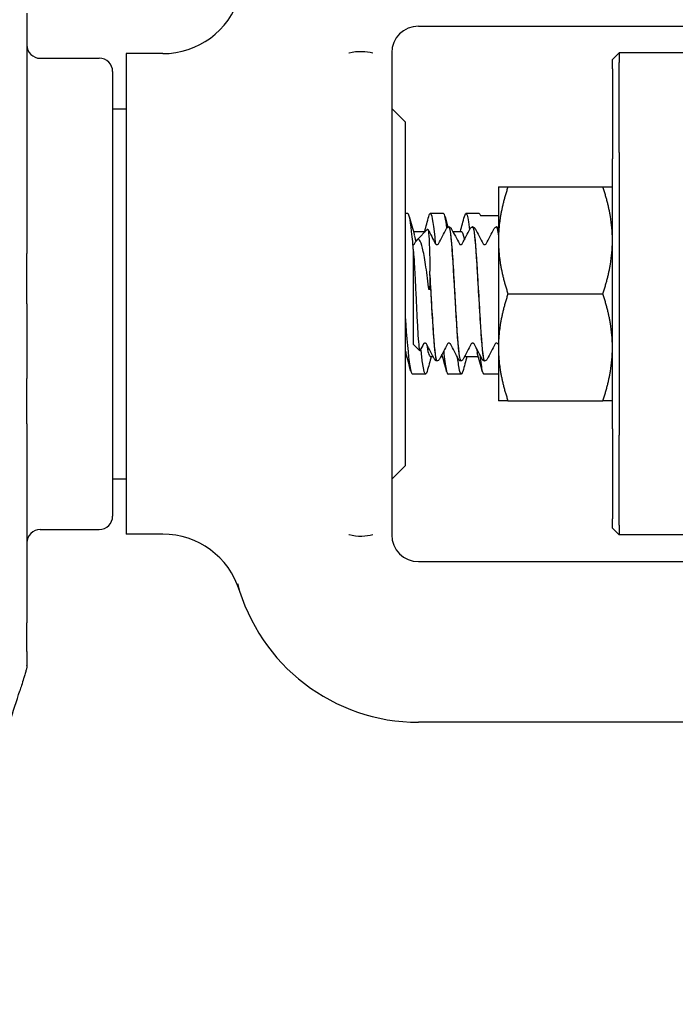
# Model space of a CAD drawing. Header units: inches. Extents: x 18 to 846, y -67 to 561.
# Tile 336 of 656: x 317.76 to 319.29, y 508.61 to 510.91. Entities that reach past the tile are written whole.
import ezdxf

# ---------------------------------------------------------------- set-up
doc = ezdxf.new("R2010")
doc.units = ezdxf.units.IN
doc.header["$LTSCALE"] = 24
doc.header["$MEASUREMENT"] = 0
doc.layers.add('Dimension (ANSI)', color=7, linetype='Continuous', lineweight=25)
doc.layers.add('Visible (ANSI)', color=7, linetype='Continuous', lineweight=30)
doc.styles.add('Note Text (ANSI)', font='tahoma.ttf')
doc.dimstyles.new('SB Fraction-16 (ANSI)', dxfattribs={"dimscale": 24, "dimtxt": 0.125, "dimasz": 0.098425, "dimexe": 0.125, "dimexo": 0.0625, "dimgap": 0.031496, "dimtad": 0, "dimtih": 1, "dimtoh": 1, "dimdec": 4, "dimrnd": 1e-08, "dimzin": 0, "dimdsep": 46, "dimlunit": 5, "dimtxsty": 'Note Text (ANSI)', "dimcen": 0.09, "dimdle": 0.393701, "dimclrd": 256, "dimclre": 256, "dimclrt": 256, "dimadec": 0, "dimazin": 3, "dimtfac": 0.96, "dimtofl": 0, "dimtmove": 0, "dimatfit": 3, "dimfxl": 1, "dimfrac": 2, "dimtolj": 1, "dimtzin": 12, "dimlwd": -1, "dimlwe": -1, "dimarcsym": 0})

# ---------------------------------------------------------------- blocks, each defined once
blk = doc.blocks.new('*D18')
at = {"layer": 'Defpoints', "color": 0, "transparency": 16777216}
for p in [(331.6784, 544.0067), (242.8595, 406.0067), (331.6784, 406.0067)]:
    blk.add_point(p, dxfattribs=at)
at = {"layer": 'Dimension (ANSI)', "transparency": 16777216}
for p, q in [((330.1784, 544.0067), (239.8595, 544.0067)), ((242.8595, 541.6445), (242.8595, 486.3311)), ((242.8595, 408.3689), (242.8595, 481.6823)), ((330.1784, 406.0067), (239.8595, 406.0067))]:
    blk.add_line(p, q, dxfattribs=at)
for points in [[(242.4658, 541.6445), (243.2532, 541.6445), (242.8595, 544.0067)], [(242.4658, 408.3689), (243.2532, 408.3689), (242.8595, 406.0067)]]:
    blk.add_solid(points, dxfattribs=at)
at = {"layer": 'Dimension (ANSI)', "transparency": 16777216, "insert": (239.783, 485.5752), "char_height": 3, "attachment_point": 1, "style": 'Note Text (ANSI)'}
blk.add_mtext('\\A1;138', dxfattribs=at)

msp = doc.modelspace()

# ---------------------------------------------------------------- linework, layer by layer
at = {"layer": 'Visible (ANSI)'}
for p, q in [((317.77814, 510.92611), (317.77814, 510.36549)), ((318.69189, 510.89599), (319.74189, 510.89599)), ((318.00939, 510.83182), (318.00939, 509.71017)), ((318.09515, 510.83182), (318.00939, 510.83182)), ((318.62939, 510.83349), (318.62939, 510.7327)), ((319.14439, 510.81787), (319.16001, 510.83349)), ((319.16001, 510.83349), (319.16001, 510.81099)), ((319.42807, 510.83349), (319.16001, 510.83349)), ((317.80939, 510.82099), (317.94689, 510.82099)), ((319.14439, 510.79599), (319.14439, 510.81787)), ((319.16001, 510.60099), (319.16001, 510.81099)), ((317.97814, 510.78974), (317.97814, 509.75224)), ((319.14439, 510.79599), (319.14439, 510.58599)), ((318.62939, 510.7327), (318.62939, 509.80929)), ((317.97814, 510.70274), (318.00939, 510.70274)), ((318.66064, 510.67224), (318.62939, 510.70349)), ((318.66064, 510.67224), (318.66064, 509.86974)), ((319.16001, 510.60099), (319.16001, 509.94099)), ((319.14439, 509.95599), (319.14439, 510.58599)), ((318.87839, 510.52099), (318.87839, 510.39599)), ((318.90072, 510.52099), (319.12206, 510.52099)), ((318.66689, 510.45849), (318.66064, 510.45849)), ((318.75022, 510.45849), (318.71933, 510.45849)), ((318.83355, 510.45849), (318.80266, 510.45849)), ((318.83651, 510.45386), (318.87839, 510.45386)), ((318.67989, 510.41682), (318.70795, 510.41682)), ((318.68844, 510.39732), (318.71314, 510.42201)), ((318.76312, 510.42724), (318.76254, 510.42724)), ((318.77196, 510.41682), (318.79189, 510.41682)), ((318.81873, 510.42724), (318.81815, 510.42724)), ((318.87434, 510.42724), (318.87376, 510.42724)), ((318.67939, 510.37507), (318.67939, 510.38606)), ((318.67939, 510.38606), (318.67941, 510.38606)), ((318.87839, 510.39599), (318.87839, 510.14599)), ((317.77814, 510.24773), (317.77814, 510.36549)), ((318.67939, 510.37507), (318.67939, 510.15372)), ((318.71837, 510.31391), (318.71837, 510.32369)), ((318.90072, 510.27099), (319.12206, 510.27099)), ((317.77814, 510.24773), (317.77814, 510.07374)), ((318.67939, 510.15372), (318.69485, 510.13826)), ((318.87839, 510.14599), (318.87839, 510.02099)), ((318.66064, 510.12516), (318.66466, 510.12516)), ((318.71933, 510.12516), (318.72589, 510.12516)), ((318.73531, 510.11474), (318.73473, 510.11474)), ((318.74416, 510.12516), (318.74799, 510.12516)), ((318.79092, 510.11474), (318.79034, 510.11474)), ((318.80266, 510.12516), (318.83133, 510.12516)), ((318.84654, 510.11474), (318.84595, 510.11474)), ((317.77814, 509.96774), (317.77814, 510.07374)), ((318.70855, 510.08349), (318.67766, 510.08349)), ((318.79189, 510.08349), (318.761, 510.08349)), ((318.87839, 510.08349), (318.84433, 510.08349)), ((318.90072, 510.02099), (319.12206, 510.02099)), ((317.77814, 509.96774), (317.77814, 509.50279)), ((319.14439, 509.95599), (319.14439, 509.74599)), ((319.16001, 509.73099), (319.16001, 509.94099)), ((318.66064, 509.86974), (318.62939, 509.83849)), ((317.97814, 509.83924), (318.00939, 509.83924)), ((318.62939, 509.80929), (318.62939, 509.70849)), ((319.14439, 509.72412), (319.14439, 509.74599)), ((317.80939, 509.72099), (317.94689, 509.72099)), ((319.14439, 509.72412), (319.16001, 509.70849)), ((319.16001, 509.73099), (319.16001, 509.70849)), ((318.09515, 509.71017), (318.00939, 509.71017)), ((319.42807, 509.70849), (319.16001, 509.70849)), ((318.69189, 509.64599), (319.74189, 509.64599)), ((317.77814, 509.43651), (317.77814, 509.50279)), ((317.77814, 509.43651), (317.77814, 509.40399)), ((317.77814, 509.4038), (317.77814, 509.40399)), ((319.74189, 509.27099), (318.69189, 509.27099))]:
    msp.add_line(p, q, dxfattribs=at)
for centre, radius, start, end in [((318.09515, 511.01932), 0.1875, 270, 342.70338), ((318.69189, 510.83349), 0.0625, 90, 180), ((317.80939, 510.85224), 0.03125, 180, 270), ((317.94689, 510.78974), 0.03125, 0, 90), ((317.94689, 509.75224), 0.03125, 270, 0), ((317.80939, 509.68974), 0.03125, 90, 180), ((318.09515, 509.52267), 0.1875, 17.29662, 90), ((318.69189, 509.70849), 0.0625, 180, 270), ((318.69189, 509.70849), 0.4375, 195.01817, 270)]:
    msp.add_arc(centre, radius, start, end, dxfattribs=at)
for points, knots in [([(318.52967, 510.83349), (318.52994, 510.83357), (318.53021, 510.83365), (318.53937, 510.83625), (318.54927, 510.8374), (318.56878, 510.83686), (318.57735, 510.83551), (318.58531, 510.83359), (318.58551, 510.83354), (318.58571, 510.83349)], [-0.00218083, -0.00218083, -0.00218083, -0.00218083, 0, 0, 0.07189637, 0.07189637, 0.13644606, 0.13644606, 0.13811703, 0.13811703, 0.13811703, 0.13811703]), ([(318.67939, 510.38116), (318.67867, 510.3894), (318.67795, 510.39715), (318.67723, 510.40429), (318.67378, 510.43857), (318.67034, 510.45817), (318.66689, 510.45842)], [-139.17255455, -139.17255455, -139.17255455, -139.17255455, -139.0100536, -139.0100536, -139.0100536, -138.23007676, -138.23007676, -138.23007676, -138.23007676]), ([(318.71579, 510.45159), (318.71718, 510.45687), (318.71858, 510.45922), (318.71997, 510.45827), (318.7237, 510.45574), (318.72744, 510.42952), (318.73117, 510.38856)], [137.9630926, 137.9630926, 137.9630926, 137.9630926, 138.2781439, 138.2781439, 138.2781439, 139.122964, 139.122964, 139.122964, 139.122964]), ([(318.79912, 510.45153), (318.80093, 510.45831), (318.80274, 510.46022), (318.80454, 510.45662), (318.80678, 510.45215), (318.80902, 510.43929), (318.81125, 510.42027)], [144.2462779, 144.2462779, 144.2462779, 144.2462779, 144.6548473, 144.6548473, 144.6548473, 145.16076334, 145.16076334, 145.16076334, 145.16076334]), ([(318.68215, 510.40841), (318.6831, 510.40501), (318.68405, 510.40056), (318.685, 510.39506), (318.68514, 510.39428), (318.68527, 510.39348), (318.68541, 510.39266)], [138.56823042, 138.56823042, 138.56823042, 138.56823042, 138.78339549, 138.78339549, 138.78339549, 138.8139231, 138.8139231, 138.8139231, 138.8139231]), ([(318.71314, 510.42201), (318.71319, 510.42207), (318.71324, 510.4221), (318.71406, 510.42233), (318.71481, 510.41864), (318.71556, 510.4113)], [-0.16191336, -0.16191336, -0.16191336, -0.16191336, -0.15127467, -0.15127467, 0, 0, 0, 0]), ([(318.71556, 510.4113), (318.71598, 510.4072), (318.71636, 510.40194), (318.71702, 510.38924), (318.71732, 510.38179), (318.718, 510.35901), (318.71831, 510.34205), (318.71837, 510.32369)], [-0.3187664, -0.3187664, -0.3187664, -0.3187664, -0.23449039, -0.23449039, -0.1487662, -0.1487662, 0, 0, 0, 0]), ([(318.75719, 510.42351), (318.75753, 510.42414), (318.75793, 510.42481), (318.75906, 510.42591), (318.75956, 510.42631), (318.76085, 510.42696), (318.76167, 510.4272), (318.76251, 510.42724)], [0, 0, 0, 0, 0.022095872, 0.022095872, 0.033561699, 0.033561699, 0.045438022, 0.045438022, 0.045438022, 0.045438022]), ([(318.76251, 510.42708), (318.76469, 510.42694), (318.76688, 510.4126), (318.76906, 510.38672), (318.77187, 510.35335), (318.77468, 510.30166), (318.7775, 510.25235), (318.78031, 510.20304), (318.78312, 510.15741), (318.78594, 510.1337), (318.78741, 510.12132), (318.78887, 510.11509), (318.79034, 510.11507)], [9.4219171, 9.4219171, 9.4219171, 9.4219171, 10.1615232, 10.1615232, 10.1615232, 11.1151899, 11.1151899, 11.1151899, 12.0686082, 12.0686082, 12.0686082, 12.5663706, 12.5663706, 12.5663706, 12.5663706]), ([(318.79095, 510.115), (318.78909, 510.11507), (318.78723, 510.12522), (318.78537, 510.14448), (318.78253, 510.17395), (318.77969, 510.22397), (318.77684, 510.27416), (318.77401, 510.32407), (318.77119, 510.3728), (318.76836, 510.40066), (318.76661, 510.41786), (318.76487, 510.42682), (318.76312, 510.42695)], [-18.8524168, -18.8524168, -18.8524168, -18.8524168, -18.2223022, -18.2223022, -18.2223022, -17.2584859, -17.2584859, -17.2584859, -16.2999201, -16.2999201, -16.2999201, -15.7079633, -15.7079633, -15.7079633, -15.7079633]), ([(318.76314, 510.42724), (318.76428, 510.42718), (318.76534, 510.42676), (318.76681, 510.42578), (318.7673, 510.42525), (318.768, 510.42433), (318.76825, 510.42391), (318.76846, 510.42351)], [0, 0, 0, 0, 0.015967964, 0.015967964, 0.031253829, 0.031253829, 0.045415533, 0.045415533, 0.045415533, 0.045415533]), ([(318.8128, 510.42351), (318.81314, 510.42414), (318.81354, 510.42481), (318.81468, 510.42591), (318.81517, 510.42631), (318.81646, 510.42696), (318.81728, 510.4272), (318.81812, 510.42724)], [0, 0, 0, 0, 0.022095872, 0.022095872, 0.033561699, 0.033561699, 0.045438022, 0.045438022, 0.045438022, 0.045438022]), ([(318.81812, 510.42713), (318.81864, 510.42721), (318.81915, 510.4265), (318.81967, 510.42494), (318.82248, 510.41646), (318.82529, 510.38322), (318.8281, 510.33849), (318.83091, 510.29377), (318.83371, 510.23874), (318.83652, 510.19535), (318.83933, 510.15198), (318.84214, 510.12138), (318.84495, 510.11575), (318.84528, 510.11508), (318.84562, 510.11477), (318.84595, 510.1148)], [15.7051024, 15.7051024, 15.7051024, 15.7051024, 15.879856, 15.879856, 15.879856, 16.8320759, 16.8320759, 16.8320759, 17.7840647, 17.7840647, 17.7840647, 18.7358252, 18.7358252, 18.7358252, 18.8495559, 18.8495559, 18.8495559, 18.8495559]), ([(318.84656, 510.11492), (318.84588, 510.11481), (318.8452, 510.11607), (318.84452, 510.11878), (318.84168, 510.13009), (318.83885, 510.16634), (318.83601, 510.2128), (318.83318, 510.25915), (318.83035, 510.3144), (318.82752, 510.35625), (318.8247, 510.398), (318.82188, 510.42528), (318.81906, 510.42713), (318.81895, 510.42721), (318.81884, 510.42724), (318.81873, 510.42723)], [-25.1356021, -25.1356021, -25.1356021, -25.1356021, -24.9048316, -24.9048316, -24.9048316, -23.9435311, -23.9435311, -23.9435311, -22.9847675, -22.9847675, -22.9847675, -22.0283448, -22.0283448, -22.0283448, -21.9911486, -21.9911486, -21.9911486, -21.9911486]), ([(318.81876, 510.42724), (318.81989, 510.42718), (318.82095, 510.42676), (318.82242, 510.42578), (318.82291, 510.42525), (318.82361, 510.42433), (318.82386, 510.42391), (318.82407, 510.42351)], [0, 0, 0, 0, 0.015967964, 0.015967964, 0.031253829, 0.031253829, 0.045415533, 0.045415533, 0.045415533, 0.045415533]), ([(318.86842, 510.42351), (318.86875, 510.42414), (318.86915, 510.42481), (318.87029, 510.42591), (318.87078, 510.42631), (318.87207, 510.42696), (318.87289, 510.4272), (318.87373, 510.42724)], [0, 0, 0, 0, 0.022095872, 0.022095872, 0.033561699, 0.033561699, 0.045438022, 0.045438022, 0.045438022, 0.045438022]), ([(318.87839, 510.41119), (318.87834, 510.41155), (318.8783, 510.41191), (318.87825, 510.41226), (318.87695, 510.42208), (318.87564, 510.42695), (318.87434, 510.42692)], [-28.73150298, -28.73150298, -28.73150298, -28.73150298, -28.71588313, -28.71588313, -28.71588313, -28.27433388, -28.27433388, -28.27433388, -28.27433388]), ([(318.87437, 510.42724), (318.8755, 510.42718), (318.87656, 510.42676), (318.87775, 510.42597), (318.8781, 510.42566), (318.87839, 510.42535)], [0, 0, 0, 0, 0.015967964, 0.015967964, 0.025215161, 0.025215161, 0.025215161, 0.025215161]), ([(318.67941, 510.38606), (318.68048, 510.38606), (318.68148, 510.3865), (318.68244, 510.38721), (318.68263, 510.38746), (318.68277, 510.38765), (318.68278, 510.38768), (318.68278, 510.38768)], [0, 0, 0, 0, 0.017919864, 0.017919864, 0.032518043, 0.032518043, 0.040461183, 0.040461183, 0.040461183, 0.040461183]), ([(318.71556, 510.28655), (318.71324, 510.30555), (318.71088, 510.32354), (318.70612, 510.35467), (318.70377, 510.36769), (318.699, 510.38713), (318.69665, 510.39365), (318.69189, 510.39958), (318.68953, 510.39928), (318.6867, 510.39505), (318.68631, 510.39439), (318.68592, 510.39364)], [-0.67634923, -0.67634923, -0.67634923, -0.67634923, -0.52774982, -0.52774982, -0.38555901, -0.38555901, -0.25020713, -0.25020713, -0.12168954, -0.12168954, -0.10119383, -0.10119383, -0.10119383, -0.10119383]), ([(318.73165, 510.38768), (318.73165, 510.38768), (318.73172, 510.38752), (318.73227, 510.38699), (318.73262, 510.38671), (318.73363, 510.38624), (318.73432, 510.38606), (318.73502, 510.38606)], [0.003893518, 0.003893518, 0.003893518, 0.003893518, 0.02135506, 0.02135506, 0.032660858, 0.032660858, 0.044379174, 0.044379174, 0.044379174, 0.044379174]), ([(318.73502, 510.38606), (318.7361, 510.38606), (318.73709, 510.3865), (318.73805, 510.38721), (318.73824, 510.38746), (318.73838, 510.38765), (318.7384, 510.38768), (318.7384, 510.38768)], [0, 0, 0, 0, 0.017919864, 0.017919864, 0.032518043, 0.032518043, 0.040461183, 0.040461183, 0.040461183, 0.040461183]), ([(318.78726, 510.38768), (318.78726, 510.38768), (318.78733, 510.38752), (318.78788, 510.38699), (318.78823, 510.38671), (318.78924, 510.38624), (318.78993, 510.38606), (318.79063, 510.38606)], [0.003893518, 0.003893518, 0.003893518, 0.003893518, 0.02135506, 0.02135506, 0.032660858, 0.032660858, 0.044379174, 0.044379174, 0.044379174, 0.044379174]), ([(318.79063, 510.38606), (318.79171, 510.38606), (318.7927, 510.3865), (318.79366, 510.38721), (318.79385, 510.38746), (318.79399, 510.38765), (318.79401, 510.38768), (318.79401, 510.38768)], [0, 0, 0, 0, 0.017919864, 0.017919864, 0.032518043, 0.032518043, 0.040461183, 0.040461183, 0.040461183, 0.040461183]), ([(318.84287, 510.38768), (318.84287, 510.38768), (318.84294, 510.38752), (318.8435, 510.38699), (318.84384, 510.38671), (318.84485, 510.38624), (318.84554, 510.38606), (318.84624, 510.38606)], [0.003893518, 0.003893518, 0.003893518, 0.003893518, 0.02135506, 0.02135506, 0.032660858, 0.032660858, 0.044379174, 0.044379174, 0.044379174, 0.044379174]), ([(318.84624, 510.38606), (318.84732, 510.38606), (318.84831, 510.3865), (318.84927, 510.38721), (318.84946, 510.38746), (318.8496, 510.38765), (318.84962, 510.38768), (318.84962, 510.38768)], [0, 0, 0, 0, 0.017919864, 0.017919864, 0.032518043, 0.032518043, 0.040461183, 0.040461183, 0.040461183, 0.040461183]), ([(318.67999, 510.36904), (318.68064, 510.36226), (318.68128, 510.35362), (318.68257, 510.33323), (318.68322, 510.32157), (318.68462, 510.2941), (318.68537, 510.27817), (318.68689, 510.24589), (318.68764, 510.22984), (318.68915, 510.19973), (318.6899, 510.18601), (318.69141, 510.16278), (318.69216, 510.15358), (318.69368, 510.14104), (318.69443, 510.13792), (318.69532, 510.13818), (318.69545, 510.13833), (318.69559, 510.13859)], [-2.12179282, -2.12179282, -2.12179282, -2.12179282, -2.02048123, -2.02048123, -1.91755472, -1.91755472, -1.79490964, -1.79490964, -1.67005838, -1.67005838, -1.5430016, -1.5430016, -1.41373999, -1.41373999, -1.28227419, -1.28227419, -1.25834871, -1.25834871, -1.25834871, -1.25834871]), ([(318.73534, 510.11478), (318.73507, 510.11474), (318.7348, 510.11493), (318.73453, 510.11535), (318.7317, 510.11975), (318.72886, 510.1498), (318.72602, 510.19329), (318.72347, 510.23235), (318.72092, 510.2813), (318.71837, 510.32369)], [-12.5692315, -12.5692315, -12.5692315, -12.5692315, -12.4783682, -12.4783682, -12.4783682, -11.5160648, -11.5160648, -11.5160648, -10.6515637, -10.6515637, -10.6515637, -10.6515637]), ([(318.71837, 510.31391), (318.71834, 510.3047), (318.71821, 510.29681), (318.71784, 510.28719), (318.71764, 510.28416), (318.71733, 510.28201), (318.71724, 510.28153), (318.7171, 510.28108), (318.71706, 510.28097), (318.71699, 510.28084), (318.71697, 510.28081), (318.71692, 510.28076), (318.7169, 510.28074), (318.71686, 510.28073), (318.71684, 510.28073), (318.71679, 510.28073), (318.71677, 510.28075), (318.71671, 510.28079), (318.71668, 510.28084), (318.71656, 510.28103), (318.71647, 510.28129), (318.71613, 510.28252), (318.71587, 510.28406), (318.71556, 510.28655)], [-0.17168991, -0.17168991, -0.17168991, -0.17168991, -0.0982332, -0.0982332, -0.0491093, -0.0491093, -0.03761956, -0.03761956, -0.03394059, -0.03394059, -0.03224924, -0.03224924, -0.03117451, -0.03117451, -0.03017054, -0.03017054, -0.0289244, -0.0289244, -0.02683852, -0.02683852, -0.01955178, -0.01955178, 0, 0, 0, 0]), ([(318.71837, 510.31391), (318.72118, 510.26607), (318.724, 510.21189), (318.72682, 510.17311), (318.72946, 510.13682), (318.73209, 510.11492), (318.73473, 510.11476)], [4.4341461, 4.4341461, 4.4341461, 4.4341461, 5.3893637, 5.3893637, 5.3893637, 6.2831853, 6.2831853, 6.2831853, 6.2831853]), ([(318.66064, 510.21793), (318.66429, 510.16848), (318.66795, 510.12552), (318.67161, 510.10272), (318.67362, 510.09012), (318.67564, 510.08382), (318.67766, 510.08382)], [133.8047189, 133.8047189, 133.8047189, 133.8047189, 134.6316542, 134.6316542, 134.6316542, 135.0884841, 135.0884841, 135.0884841, 135.0884841]), ([(318.70722, 510.15593), (318.70614, 510.15593), (318.70515, 510.15548), (318.70419, 510.15478), (318.704, 510.15452), (318.70386, 510.15433), (318.70384, 510.1543), (318.70384, 510.1543)], [0, 0, 0, 0, 0.017919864, 0.017919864, 0.032518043, 0.032518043, 0.040461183, 0.040461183, 0.040461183, 0.040461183]), ([(318.71059, 510.15431), (318.71057, 510.15434), (318.71048, 510.1545), (318.70997, 510.15499), (318.70962, 510.15527), (318.70861, 510.15575), (318.70792, 510.15593), (318.70722, 510.15593)], [0.005742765, 0.005742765, 0.005742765, 0.005742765, 0.02135506, 0.02135506, 0.032660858, 0.032660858, 0.044379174, 0.044379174, 0.044379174, 0.044379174]), ([(318.76283, 510.15593), (318.76175, 510.15593), (318.76076, 510.15548), (318.7598, 510.15478), (318.75961, 510.15452), (318.75947, 510.15433), (318.75945, 510.1543), (318.75945, 510.1543)], [0, 0, 0, 0, 0.017919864, 0.017919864, 0.032518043, 0.032518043, 0.040461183, 0.040461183, 0.040461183, 0.040461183]), ([(318.7662, 510.15431), (318.76618, 510.15434), (318.76609, 510.1545), (318.76558, 510.15499), (318.76523, 510.15527), (318.76422, 510.15575), (318.76353, 510.15593), (318.76283, 510.15593)], [0.005742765, 0.005742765, 0.005742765, 0.005742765, 0.02135506, 0.02135506, 0.032660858, 0.032660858, 0.044379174, 0.044379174, 0.044379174, 0.044379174]), ([(318.81844, 510.15593), (318.81737, 510.15593), (318.81637, 510.15548), (318.81541, 510.15478), (318.81522, 510.15452), (318.81508, 510.15433), (318.81507, 510.1543), (318.81507, 510.1543)], [0, 0, 0, 0, 0.017919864, 0.017919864, 0.032518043, 0.032518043, 0.040461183, 0.040461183, 0.040461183, 0.040461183]), ([(318.82181, 510.15431), (318.82179, 510.15434), (318.8217, 510.1545), (318.82119, 510.15499), (318.82085, 510.15527), (318.81983, 510.15575), (318.81914, 510.15593), (318.81844, 510.15593)], [0.005742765, 0.005742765, 0.005742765, 0.005742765, 0.02135506, 0.02135506, 0.032660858, 0.032660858, 0.044379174, 0.044379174, 0.044379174, 0.044379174]), ([(318.87405, 510.15593), (318.87298, 510.15593), (318.87198, 510.15548), (318.87102, 510.15478), (318.87083, 510.15452), (318.87069, 510.15433), (318.87068, 510.1543), (318.87068, 510.1543)], [0, 0, 0, 0, 0.017919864, 0.017919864, 0.032518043, 0.032518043, 0.040461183, 0.040461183, 0.040461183, 0.040461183]), ([(318.87742, 510.15431), (318.8774, 510.15434), (318.87732, 510.1545), (318.8768, 510.15499), (318.87646, 510.15527), (318.87544, 510.15575), (318.87475, 510.15593), (318.87405, 510.15593)], [0.005742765, 0.005742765, 0.005742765, 0.005742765, 0.02135506, 0.02135506, 0.032660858, 0.032660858, 0.044379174, 0.044379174, 0.044379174, 0.044379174]), ([(318.7121, 510.09018), (318.70849, 510.07694), (318.70488, 510.08444), (318.70127, 510.11107), (318.70009, 510.1198), (318.6989, 510.13054), (318.69772, 510.14278)], [-141.6386536, -141.6386536, -141.6386536, -141.6386536, -140.8224072, -140.8224072, -140.8224072, -140.5547772, -140.5547772, -140.5547772, -140.5547772]), ([(318.75066, 510.1378), (318.75253, 510.11924), (318.7544, 510.10451), (318.75627, 510.09529), (318.75784, 510.08751), (318.75942, 510.08372), (318.761, 510.08379)], [140.5926168, 140.5926168, 140.5926168, 140.5926168, 141.014984, 141.014984, 141.014984, 141.37166941, 141.37166941, 141.37166941, 141.37166941]), ([(318.73471, 510.11474), (318.73357, 510.1148), (318.73251, 510.11523), (318.73104, 510.11621), (318.73056, 510.11673), (318.72985, 510.11766), (318.7296, 510.11807), (318.72939, 510.11848)], [0, 0, 0, 0, 0.015967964, 0.015967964, 0.031253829, 0.031253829, 0.045415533, 0.045415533, 0.045415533, 0.045415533]), ([(318.74066, 510.11848), (318.74033, 510.11784), (318.73992, 510.11717), (318.73879, 510.11607), (318.73829, 510.11568), (318.737, 510.11503), (318.73618, 510.11478), (318.73534, 510.11474)], [0, 0, 0, 0, 0.022095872, 0.022095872, 0.033561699, 0.033561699, 0.045438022, 0.045438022, 0.045438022, 0.045438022]), ([(318.79543, 510.09024), (318.7921, 510.07808), (318.78877, 510.08323), (318.78543, 510.10525), (318.78471, 510.11005), (318.78398, 510.11562), (318.78326, 510.12188)], [-147.92183888, -147.92183888, -147.92183888, -147.92183888, -147.16830495, -147.16830495, -147.16830495, -147.00417822, -147.00417822, -147.00417822, -147.00417822]), ([(318.79032, 510.11474), (318.78918, 510.1148), (318.78812, 510.11523), (318.78665, 510.11621), (318.78617, 510.11673), (318.78546, 510.11766), (318.78521, 510.11807), (318.785, 510.11848)], [0, 0, 0, 0, 0.015967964, 0.015967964, 0.031253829, 0.031253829, 0.045415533, 0.045415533, 0.045415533, 0.045415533]), ([(318.79627, 510.11848), (318.79594, 510.11784), (318.79554, 510.11717), (318.7944, 510.11607), (318.7939, 510.11568), (318.79261, 510.11503), (318.79179, 510.11478), (318.79095, 510.11474)], [0, 0, 0, 0, 0.022095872, 0.022095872, 0.033561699, 0.033561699, 0.045438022, 0.045438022, 0.045438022, 0.045438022]), ([(318.80065, 510.12684), (318.80068, 510.12678), (318.80072, 510.12672), (318.80076, 510.12666), (318.80139, 510.12566), (318.80203, 510.1252), (318.80266, 510.12524)], [147.50291226, 147.50291226, 147.50291226, 147.50291226, 147.51107522, 147.51107522, 147.51107522, 147.65485472, 147.65485472, 147.65485472, 147.65485472]), ([(318.83484, 510.12974), (318.83681, 510.11144), (318.83878, 510.09769), (318.84076, 510.09026), (318.84195, 510.08578), (318.84314, 510.08363), (318.84433, 510.08372)], [146.93919895, 146.93919895, 146.93919895, 146.93919895, 147.38530902, 147.38530902, 147.38530902, 147.65485472, 147.65485472, 147.65485472, 147.65485472]), ([(318.84593, 510.11474), (318.84479, 510.1148), (318.84373, 510.11523), (318.84226, 510.11621), (318.84178, 510.11673), (318.84107, 510.11766), (318.84082, 510.11807), (318.84061, 510.11848)], [0, 0, 0, 0, 0.015967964, 0.015967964, 0.031253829, 0.031253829, 0.045415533, 0.045415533, 0.045415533, 0.045415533]), ([(318.85188, 510.11848), (318.85155, 510.11784), (318.85115, 510.11717), (318.85001, 510.11607), (318.84951, 510.11568), (318.84822, 510.11503), (318.8474, 510.11478), (318.84656, 510.11474)], [0, 0, 0, 0, 0.022095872, 0.022095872, 0.033561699, 0.033561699, 0.045438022, 0.045438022, 0.045438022, 0.045438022]), ([(318.58571, 509.70849), (318.58551, 509.70844), (318.58531, 509.70839), (318.57735, 509.70647), (318.56878, 509.70513), (318.54927, 509.70458), (318.53937, 509.70573), (318.53021, 509.70833), (318.52994, 509.70841), (318.52967, 509.70849)], [-0.00203951, -0.00203951, -0.00203951, -0.00203951, 0, 0, 0.07878666, 0.07878666, 0.16654035, 0.16654035, 0.16920218, 0.16920218, 0.16920218, 0.16920218]), ([(317.77814, 509.40376), (317.77814, 509.40348), (317.77813, 509.40317), (317.77812, 509.40277), (317.77812, 509.40264), (317.77812, 509.4025), (317.77812, 509.40249), (317.77811, 509.40245), (317.77811, 509.40244), (317.77811, 509.40242), (317.77811, 509.4024), (317.77811, 509.40238), (317.77811, 509.40236), (317.77811, 509.40234), (317.77811, 509.40232), (317.77811, 509.40224), (317.7781, 509.40218), (317.7781, 509.40204), (317.77809, 509.40197), (317.77808, 509.40165), (317.77806, 509.4014), (317.77802, 509.40094), (317.778, 509.40075), (317.77796, 509.40034), (317.77793, 509.40011), (317.77789, 509.39977), (317.77788, 509.39966), (317.77784, 509.39935), (317.77781, 509.39915), (317.77773, 509.39862), (317.77768, 509.39831), (317.77742, 509.39674), (317.77725, 509.39593), (317.77677, 509.39387), (317.77642, 509.3926), (317.77563, 509.38985), (317.77527, 509.38861), (317.77434, 509.38549), (317.77374, 509.38352), (317.77228, 509.37875), (317.77139, 509.37587), (317.76887, 509.36778), (317.76718, 509.36239), (317.76416, 509.35285), (317.76282, 509.34863), (317.76149, 509.34445)], [0, 0, 0, 0, 0.00362842, 0.00362842, 0.00532519, 0.00532519, 0.00554032, 0.00554032, 0.00564719, 0.00564719, 0.00575426, 0.00575426, 0.00586107, 0.00586107, 0.00596752, 0.00596752, 0.00651065, 0.00651065, 0.00722842, 0.00722842, 0.00979214, 0.00979214, 0.01150055, 0.01150055, 0.01323284, 0.01323284, 0.01408567, 0.01408567, 0.01568092, 0.01568092, 0.01876516, 0.01876516, 0.03322078, 0.03322078, 0.05370694, 0.05370694, 0.06706984, 0.06706984, 0.0851491, 0.0851491, 0.10914392, 0.10914392, 0.1514834, 0.1514834, 0.1854543, 0.1854543, 0.1854543, 0.1854543]), ([(317.6466, 508.98455), (317.65427, 509.00853), (317.66194, 509.03252), (317.67728, 509.0805), (317.68494, 509.10449), (317.70027, 509.15248), (317.70793, 509.17647), (317.72325, 509.22446), (317.7309, 509.24846), (317.7462, 509.29645), (317.75385, 509.32045), (317.76149, 509.34445)], [0.6477885, 0.6477885, 0.6477885, 0.6477885, 0.84276542, 0.84276542, 1.03774233, 1.03774233, 1.23271925, 1.23271925, 1.42769616, 1.42769616, 1.62267307, 1.62267307, 1.62267307, 1.62267307])]:
    msp.add_open_spline(points, degree=3, knots=knots, dxfattribs=at)
for points in [[(318.87839, 510.52099), (318.87839, 510.52099), (318.90072, 510.52099)], [(318.90072, 510.52099), (318.87839, 510.454), (318.87839, 510.39599)], [(319.12206, 510.52099), (319.14439, 510.52099), (319.14439, 510.52099)], [(319.14439, 510.39599), (319.14439, 510.454), (319.12206, 510.52099)], [(318.87839, 510.39599), (318.87839, 510.33798), (318.90072, 510.27099)], [(319.12206, 510.27099), (319.14439, 510.33798), (319.14439, 510.39599)], [(318.90072, 510.27099), (318.87839, 510.204), (318.87839, 510.14599)], [(319.14439, 510.14599), (319.14439, 510.204), (319.12206, 510.27099)], [(318.87839, 510.14599), (318.87839, 510.08798), (318.90072, 510.02099)], [(319.12206, 510.02099), (319.14439, 510.08798), (319.14439, 510.14599)], [(318.90072, 510.02099), (318.87839, 510.02099), (318.87839, 510.02099)], [(319.14439, 510.02099), (319.14439, 510.02099), (319.12206, 510.02099)]]:
    msp.add_rational_spline(points, [1, 1.0379548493, 1], degree=2, dxfattribs=at)
for points in [[(318.75826, 510.42493), (318.75558, 510.4463), (318.7529, 510.45834), (318.75022, 510.45847)], [(318.83355, 510.45849), (318.83454, 510.45849), (318.83552, 510.45694), (318.83651, 510.45386)], [(318.67043, 510.45185), (318.6743, 510.43741), (318.6782, 510.42298), (318.68215, 510.40857)], [(318.70633, 510.41682), (318.70951, 510.42849), (318.71266, 510.44017), (318.71579, 510.45185)], [(318.75376, 510.45185), (318.756, 510.44349), (318.75825, 510.43513), (318.76052, 510.42677)], [(318.78966, 510.41682), (318.79284, 510.42849), (318.79599, 510.44017), (318.79912, 510.45185)], [(318.71379, 510.42172), (318.71974, 510.41036), (318.72569, 510.39901), (318.73166, 510.38766)], [(318.73838, 510.38766), (318.74467, 510.3996), (318.75093, 510.41155), (318.75719, 510.42351)], [(318.76846, 510.42351), (318.77472, 510.41155), (318.78099, 510.3996), (318.78727, 510.38766)], [(318.79189, 510.41656), (318.79422, 510.41642), (318.79656, 510.40968), (318.79889, 510.39691)], [(318.794, 510.38766), (318.80028, 510.3996), (318.80654, 510.41155), (318.8128, 510.42351)], [(318.82407, 510.42351), (318.83033, 510.41155), (318.8366, 510.3996), (318.84288, 510.38766)], [(318.84961, 510.38766), (318.85589, 510.3996), (318.86216, 510.41155), (318.86842, 510.42351)], [(318.87373, 510.42693), (318.87529, 510.42693), (318.87684, 510.41998), (318.87839, 510.40636)], [(318.68277, 510.38766), (318.68382, 510.38965), (318.68487, 510.39165), (318.68592, 510.39364)], [(318.67939, 510.37507), (318.67958, 510.37326), (318.67978, 510.37125), (318.67999, 510.36904)], [(318.66064, 510.14115), (318.66123, 510.13826), (318.66181, 510.13575), (318.6624, 510.13364)], [(318.67412, 510.09013), (318.67025, 510.10457), (318.66635, 510.11901), (318.6624, 510.13342)], [(318.70386, 510.15433), (318.7011, 510.14908), (318.69834, 510.14384), (318.69559, 510.13859)], [(318.72939, 510.11848), (318.72313, 510.13043), (318.71686, 510.14238), (318.71058, 510.15433)], [(318.71088, 510.15375), (318.7137, 510.13536), (318.71651, 510.12558), (318.71933, 510.12542)], [(318.75947, 510.15433), (318.75318, 510.14238), (318.74692, 510.13043), (318.74066, 510.11848)], [(318.785, 510.11848), (318.77874, 510.13043), (318.77247, 510.14238), (318.76619, 510.15433)], [(318.81508, 510.15433), (318.8088, 510.14238), (318.80253, 510.13043), (318.79627, 510.11848)], [(318.84061, 510.11848), (318.83435, 510.13043), (318.82808, 510.14238), (318.8218, 510.15433)], [(318.82648, 510.14543), (318.82734, 510.14061), (318.82821, 510.13666), (318.82907, 510.13358)], [(318.84079, 510.09013), (318.83692, 510.10457), (318.83302, 510.11901), (318.82907, 510.13342)], [(318.87069, 510.15433), (318.86441, 510.14238), (318.85814, 510.13043), (318.85188, 510.11848)], [(318.87839, 510.15247), (318.87806, 510.15309), (318.87774, 510.15371), (318.87741, 510.15433)], [(318.72156, 510.12516), (318.71838, 510.11349), (318.71523, 510.10182), (318.7121, 510.09013)], [(318.75746, 510.09013), (318.75389, 510.10342), (318.75031, 510.11671), (318.74668, 510.12997)], [(318.80489, 510.12516), (318.80171, 510.11349), (318.79856, 510.10182), (318.79543, 510.09013)]]:
    msp.add_open_spline(points, degree=3, dxfattribs=at)

# ---------------------------------------------------------------- dimensions: what is measured, and where the dimension line sits
at = {"layer": 'Dimension (ANSI)'}
dim = msp.add_linear_dim(base=(242.85953, 406.00673), p1=(331.67843, 544.00673), p2=(331.67843, 406.00673), angle=90, dimstyle='SB Fraction-16 (ANSI)', override={"dimgap": 0.031496, "dimdec": 4, "dimtol": 0, "dimlim": 0, "dimtp": 0, "dimtm": 0, "dimtdec": 2, "dimatfit": 1}, dxfattribs=at)
dim.commit()
dim.dimension.update_dxf_attribs({"geometry": '*D18', "text_midpoint": (242.85953, 484.00673), "dimtype": 160})

doc.saveas('drawing.dxf')
